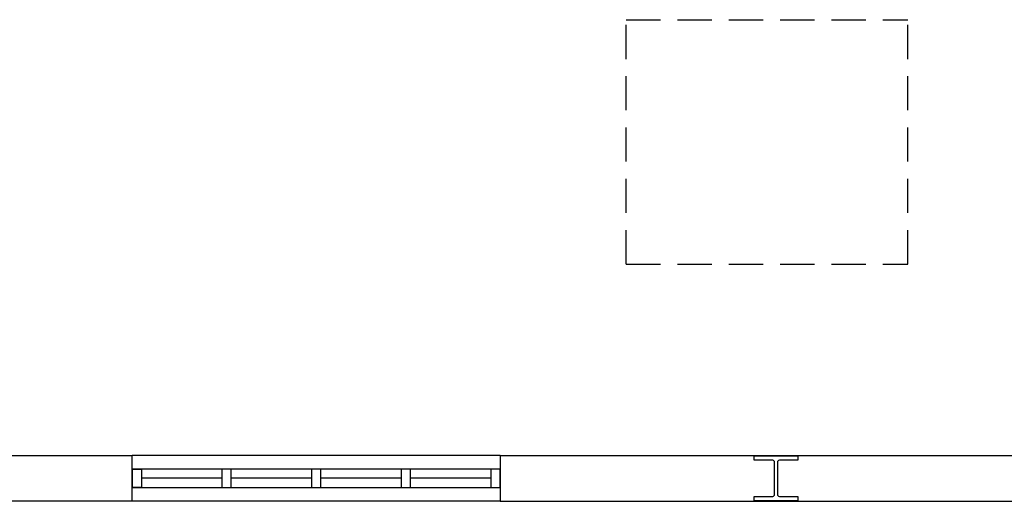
# Model space of a CAD drawing. Header units: millimetres. Extents: x -559 to 10735, y -2326 to 222.
# Tile 638 of 656: x 8362 to 8391, y -844 to -830. Entities that reach past the tile are written whole.
import ezdxf

# ---------------------------------------------------------------- set-up
doc = ezdxf.new("R2010")
doc.units = ezdxf.units.MM
doc.header["$LTSCALE"] = 4
doc.linetypes.add('HIDDEN', pattern=[0.375, 0.25, -0.125])
doc.layers.add('Planta Baixa', color=251, linetype='Continuous')

# ---------------------------------------------------------------- blocks, each defined once
blk = doc.blocks.new('AUW01D1S-flat-40-flat-1')
at = {"color": 9}
blk.add_line((0.21875, 0), (-0.21875, 0), dxfattribs=at)
blk = doc.blocks.new('AUW01D1S-flat-39-flat-1')
at = {"color": 9}
blk.add_line((0.21875, 0), (-0.21875, 0), dxfattribs=at)
blk = doc.blocks.new('AUW01D1S-flat-38-flat-1')
at = {"color": 9}
blk.add_line((0.21875, 0), (-0.21875, 0), dxfattribs=at)
blk = doc.blocks.new('AUW01D1S-flat-37-flat-1')
at = {"color": 9}
blk.add_line((0.21875, 0), (-0.21875, 0), dxfattribs=at)
blk = doc.blocks.new('AUD37D1S-flat-109-flat-1')
at = {"color": 9}
for p, q in [((-0.05, 0.05), (-0.05, -0.05)), ((0, 0.05), (-0.05, 0.05)), ((0, -0.05), (0, 0.05)), ((-0.05, -0.05), (0, -0.05))]:
    blk.add_line(p, q, dxfattribs=at)
at = {"color": 9, "width": 0.5, "flags": 3}
for p in [(-0.05, 0), (-0.05, -0.05)]:
    blk.add_attdef('JAMBPT', p, '', height=0.01, rotation=180, dxfattribs=at)
at = {"color": 9, "oblique": 36.8699, "width": 1.25, "flags": 3}
for p in [(-0.05, 0.05), (-0.05, 0), (-0.05, -0.05)]:
    blk.add_attdef('JAMBPT', p, '', height=0.00632, rotation=243.4349, dxfattribs=at)
blk = doc.blocks.new('AUD37D1S-flat-108-flat-1')
at = {"color": 9}
for p, q in [((-0.05, 0.05), (-0.05, -0.05)), ((0, 0.05), (-0.05, 0.05)), ((0, -0.05), (0, 0.05)), ((-0.05, -0.05), (0, -0.05))]:
    blk.add_line(p, q, dxfattribs=at)
at = {"color": 9, "width": 0.5, "flags": 3}
for p in [(-0.05, 0), (-0.05, -0.05)]:
    blk.add_attdef('JAMBPT', p, '', height=0.01, rotation=180, dxfattribs=at)
at = {"color": 9, "oblique": 36.8699, "width": 1.25, "flags": 3}
for p in [(-0.05, 0.05), (-0.05, 0), (-0.05, -0.05)]:
    blk.add_attdef('JAMBPT', p, '', height=0.00632, rotation=243.4349, dxfattribs=at)
blk = doc.blocks.new('AUD37D1S-flat-107-flat-1')
at = {"color": 9}
for p, q in [((-0.05, 0.05), (-0.05, -0.05)), ((0, 0.05), (-0.05, 0.05)), ((0, -0.05), (0, 0.05)), ((-0.05, -0.05), (0, -0.05))]:
    blk.add_line(p, q, dxfattribs=at)
at = {"color": 9, "width": 0.5, "flags": 3}
for p in [(-0.05, 0), (-0.05, -0.05)]:
    blk.add_attdef('JAMBPT', p, '', height=0.01, rotation=180, dxfattribs=at)
at = {"color": 9, "oblique": 36.8699, "width": 1.25, "flags": 3}
for p in [(-0.05, 0.05), (-0.05, 0), (-0.05, -0.05)]:
    blk.add_attdef('JAMBPT', p, '', height=0.00632, rotation=243.4349, dxfattribs=at)
blk = doc.blocks.new('AUD40D1S-flat-30-flat-1')
at = {"color": 9}
for p, q in [((-1, 0.05), (-1, -0.05)), ((1, 0.05), (-1, 0.05)), ((1, -0.05), (1, 0.05)), ((-1, -0.05), (1, -0.05))]:
    blk.add_line(p, q, dxfattribs=at)
blk = doc.blocks.new('AUD40D1S-flat-29-flat-1')
at = {"color": 9}
for p, q in [((-1, 0.05), (-1, -0.05)), ((1, 0.05), (-1, 0.05)), ((1, -0.05), (1, 0.05)), ((-1, -0.05), (1, -0.05))]:
    blk.add_line(p, q, dxfattribs=at)
blk = doc.blocks.new('AUD37D1S-flat-106-flat-1')
at = {"color": 9}
for p, q in [((0, -0.05), (0, 0.05)), ((0, 0.05), (0.05, 0.05)), ((0.05, 0.05), (0.05, -0.05)), ((0.05, -0.05), (0, -0.05))]:
    blk.add_line(p, q, dxfattribs=at)
at = {"color": 9, "text_generation_flag": 4, "width": 1.25, "flags": 3}
for p in [(0.05, 0.05), (0.05, 0), (0.05, -0.05)]:
    blk.add_attdef('JAMBPT', p, '', height=0.00632, rotation=296.5651, dxfattribs=at)
at = {"color": 9, "text_generation_flag": 4, "width": 0.5, "flags": 3}
for p in [(0.05, 0), (0.05, -0.05)]:
    blk.add_attdef('JAMBPT', p, '', height=0.01, dxfattribs=at)
blk = doc.blocks.new('AUD37D1S-flat-105-flat-1')
at = {"color": 9}
for p, q in [((-0.05, 0.05), (-0.05, -0.05)), ((0, 0.05), (-0.05, 0.05)), ((0, -0.05), (0, 0.05)), ((-0.05, -0.05), (0, -0.05))]:
    blk.add_line(p, q, dxfattribs=at)
at = {"color": 9, "width": 0.5, "flags": 3}
for p in [(-0.05, 0), (-0.05, -0.05)]:
    blk.add_attdef('JAMBPT', p, '', height=0.01, rotation=180, dxfattribs=at)
at = {"color": 9, "oblique": 36.8699, "width": 1.25, "flags": 3}
for p in [(-0.05, 0.05), (-0.05, 0), (-0.05, -0.05)]:
    blk.add_attdef('JAMBPT', p, '', height=0.00632, rotation=243.4349, dxfattribs=at)
blk = doc.blocks.new('AUD19D1S-flat-41-flat-1')
at = {"color": 9}
for p, q in [((-2, 0), (-2, 0)), ((0, 0), (0, 0))]:
    blk.add_line(p, q, dxfattribs=at)
blk = doc.blocks.new('AUD18D1S-flat-41-flat-1')
at = {"color": 9}
for p, q in [((-2, -0.125), (-2, 0.125)), ((0, 0.125), (0, -0.125))]:
    blk.add_line(p, q, dxfattribs=at)
blk = doc.blocks.new('AUW01D3S-flat-15-flat-1')
at = {"color": 9}
for p, q in [((0, 0.125), (-2, 0.125)), ((0, -0.125), (-2, -0.125))]:
    blk.add_line(p, q, dxfattribs=at)

msp = doc.modelspace()

# ---------------------------------------------------------------- linework, layer by layer
at = {"layer": 'Planta Baixa', "linetype": 'HIDDEN'}
for p, q in [((8380.157, -836.926), (8380.157, -829.776)), ((8380.157, -829.776), (8388.383, -829.776)), ((8388.383, -836.926), (8388.383, -829.776)), ((8380.157, -836.926), (8388.383, -836.926))]:
    msp.add_line(p, q, dxfattribs=at)
at = {"layer": 'Planta Baixa'}
for p, q in [((8361.82, -842.512), (8365.718, -842.512)), ((8376.47, -842.512), (8392.599, -842.512)), ((8365.718, -843.856), (8361.82, -843.856)), ((8376.47, -843.856), (8392.599, -843.856))]:
    msp.add_line(p, q, dxfattribs=at)
msp.add_lwpolyline([(8385.18, -843.829), (8385.18, -843.722), (8384.642, -843.722, -0.414214), (8384.588, -843.668), (8384.588, -842.7, -0.414214), (8384.642, -842.647), (8385.18, -842.647), (8385.18, -842.539), (8383.889, -842.539), (8383.889, -842.647), (8384.427, -842.647, -0.414214), (8384.481, -842.7), (8384.481, -843.668, -0.414214), (8384.427, -843.722), (8383.889, -843.722), (8383.889, -843.829)], format="xyb", close=True, dxfattribs=at)

# ---------------------------------------------------------------- block references
at = {"layer": 'Planta Baixa', "xscale": 5.376215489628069, "yscale": 5.376215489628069, "zscale": 5.376215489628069}
for name, p in [('AUD18D1S-flat-41-flat-1', (8376.47, -843.184)), ('AUW01D3S-flat-15-flat-1', (8376.47, -843.184)), ('AUD40D1S-flat-30-flat-1', (8371.094, -843.184)), ('AUD40D1S-flat-29-flat-1', (8371.094, -843.184)), ('AUD37D1S-flat-106-flat-1', (8365.718, -843.184)), ('AUD37D1S-flat-109-flat-1', (8368.607, -843.184)), ('AUD37D1S-flat-108-flat-1', (8371.228, -843.184)), ('AUD37D1S-flat-107-flat-1', (8373.849, -843.184)), ('AUD37D1S-flat-105-flat-1', (8376.47, -843.184)), ('AUD19D1S-flat-41-flat-1', (8376.47, -843.184)), ('AUW01D1S-flat-40-flat-1', (8367.163, -843.184)), ('AUW01D1S-flat-39-flat-1', (8369.783, -843.184)), ('AUW01D1S-flat-38-flat-1', (8372.404, -843.184)), ('AUW01D1S-flat-37-flat-1', (8375.025, -843.184))]:
    msp.add_blockref(name, p, dxfattribs=at)

doc.saveas('drawing.dxf')
